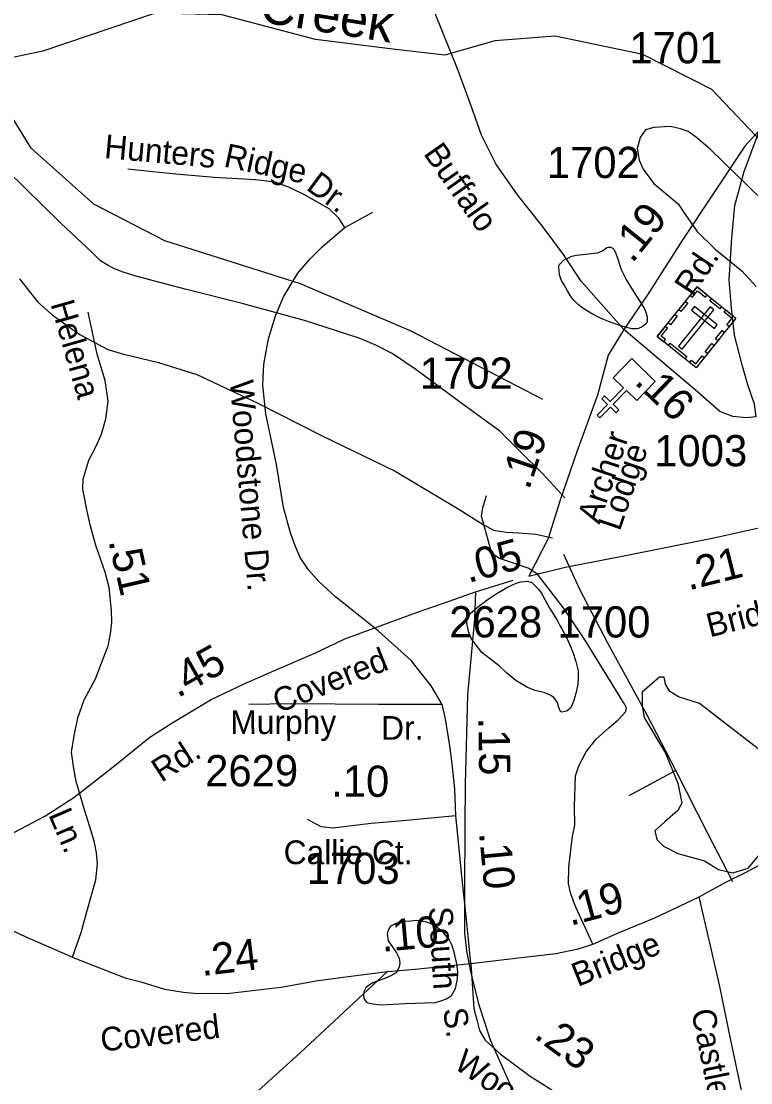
# Model space of a CAD drawing. Extents: x 2169602 to 2449496, y 721995 to 810662.
# Drawn here: x 2423288 to 2426206, y 769856 to 774102 of the extents above; entities that cross this region are included whole.
import ezdxf

# ---------------------------------------------------------------- set-up
doc = ezdxf.new("R2010")
doc.units = 0
doc.layers.add('Default', color=7, linetype='Continuous')

msp = doc.modelspace()

# ---------------------------------------------------------------- linework, layer by layer
at = {"layer": 'Default'}
for p, q in [((2424582.5, 773277.8), (2424694.3, 773339.3)), ((2425906, 771105), (2425718.3, 771003.4))]:
    msp.add_line(p, q, dxfattribs=at)
for points in [[(2425697.7, 772869.1), (2425527.7, 773063.3), (2425457.1, 773168.9), (2425370.9, 773283.8), (2425272.1, 773407.8), (2425185.9, 773531.7), (2425128.5, 773646.6), (2425088.9, 773759.8), (2425035.1, 773905.3), (2424943.5, 774133.3), (2424839.3, 774354.3), (2424751.3, 774489), (2424686.6, 774578.8), (2424627.4, 774656), (2424557.3, 774720.6), (2424338.2, 774907.4), (2424156.8, 775049.3), (2424023.9, 775146.3), (2423803.1, 775294.4), (2423670.1, 775406.7), (2423481, 775545.2), (2423359.4, 775638.4), (2423293.9, 775689.6), (2423227.9, 775738.8)], [(2424774.4, 773990.1), (2424465.4, 774029.1), (2424090.3, 774128.7), (2423823.3, 774134.1), (2423374.3, 773982.6), (2422916.4, 773886.9), (2422209.4, 773809.5), (2422075.3, 773874.5), (2421925.4, 774025.2), (2421657.4, 774122.5), (2421523.3, 774220.4), (2421372.4, 774436.7), (2420970.3, 774809.1), (2420728.3, 774958.3), (2420369.5, 775113.2), (2420026.4, 775369.6), (2419492.5, 775436.2), (2419109.4, 775542.4), (2418789.5, 775679)], [(2425373.4, 772589.1), (2424847.4, 772862.3), (2424404.5, 773051.7), (2423862.3, 773223.5), (2423578.4, 773370.4), (2423327.4, 773595.2), (2423259.5, 773704.9), (2423033.5, 773942.4), (2422757.5, 774082.5), (2422407.5, 774155.3), (2422166.4, 774137.2), (2421966.5, 774079), (2421758.5, 774102.9)], [(2428389.2, 772476.3), (2427863.2, 772749.4), (2427420.3, 772938.9), (2426878.2, 773110.7), (2426594.2, 773257.6), (2426343.2, 773482.4), (2426275.3, 773592), (2426049.4, 773829.5), (2425773.4, 773969.7), (2425423.4, 774042.4), (2425182.2, 774024.4), (2424982.3, 773966.2), (2424774.4, 773990.1)], [(2426240.2, 773666.6), (2426181.7, 773602.2), (2425932, 773225.6), (2425793, 773008.6), (2425697.7, 772869.1)], [(2426247.7, 773391.9), (2426044.7, 773589.5), (2425989.1, 773638), (2425954.9, 773661.3), (2425924.4, 773672.1), (2425884.9, 773681.1), (2425818.4, 773677.5), (2425784.3, 773668.5), (2425762.8, 773638), (2425752, 773593.1), (2425759.2, 773546.4), (2425775.3, 773510.4), (2425818.4, 773453), (2425915.4, 773372.2), (2425947.8, 773323.7), (2425990.9, 773260.8), (2426062.7, 773190.8), (2426170.5, 773104.5), (2426227.9, 773041.7)], [(2426227.2, 772519.9), (2426220.3, 772570.6), (2426194, 772647.7), (2426172.5, 772722.8), (2426140.3, 772846.7), (2426128.1, 772955.9), (2426119.3, 773067.6), (2426130, 773234.4), (2426141.7, 773365.1), (2426179.7, 773500.7), (2426240.2, 773666.6)], [(2425462.5, 772195.4), (2425374.5, 772292.4), (2425281.1, 772384), (2425202.1, 772463.1), (2425035.1, 772583.4), (2424866.2, 772709.1), (2424771.1, 772773.8), (2424706.4, 772806.1), (2424639.9, 772834.8), (2424420.8, 772904.9), (2424171.2, 772973.1), (2423943.1, 773030.6), (2423750.9, 773080.9), (2423695.2, 773098.8), (2423661.1, 773111.4), (2423636, 773125.8), (2423605.4, 773143.7), (2423571.3, 773177.9), (2423445.6, 773294.6), (2423231.9, 773504.7)], [(2424582.5, 773277.8), (2424558.2, 773315), (2424519.1, 773352.3), (2424424.1, 773406.3), (2424360.7, 773438), (2424303, 773458.5), (2424224.7, 773467.8), (2424058.9, 773477.1), (2423891.2, 773492), (2423714.2, 773510.7)], [(2424927.2, 771444.3), (2424847.1, 771544.9), (2424714.8, 771664.2), (2424545.2, 771800.2), (2424478.1, 771861.7), (2424437.1, 771908.3), (2424403.6, 771956.7), (2424383.1, 772003.3), (2424364.5, 772055.5), (2424336.5, 772157.9), (2424308.6, 772329.4), (2424265.7, 772532.5), (2424254.5, 772646.1), (2424258.3, 772730), (2424276.9, 772832.4), (2424304.8, 772923.7), (2424336.5, 773000.1), (2424394.3, 773095.2), (2424442.7, 773151.1), (2424491.2, 773199.5), (2424548.9, 773249.8), (2424582.5, 773277.8)], [(2425489.2, 772997.9), (2425473, 773023.9), (2425459.3, 773047.9), (2425449, 773065.6), (2425440.8, 773087.6), (2425438.8, 773103.7), (2425438.6, 773115.9), (2425438.6, 773123.6), (2425442.7, 773131.9), (2425448.6, 773137.9), (2425460.5, 773149.9), (2425476.3, 773156), (2425490, 773162.1), (2425508.3, 773166.2), (2425544.2, 773170.1), (2425592.4, 773176.6), (2425610.4, 773182.8), (2425622.3, 773190.7), (2425630.3, 773196.9), (2425636, 773198.8), (2425644.2, 773198.8), (2425654.1, 773194.9), (2425658.6, 773191), (2425666.2, 773173.2), (2425672.5, 773154.8), (2425686.7, 773109.3), (2425709, 773067.3), (2425736.9, 773021.4), (2425763.2, 772979.6), (2425781.6, 772949.7), (2425789.4, 772925.8), (2425791.7, 772913.7), (2425791.9, 772903.9), (2425789.8, 772897.7), (2425785.5, 772891.9), (2425777.7, 772885.8), (2425771.6, 772879.8), (2425756.2, 772873.6), (2425748.2, 772871.6), (2425730.4, 772871.5), (2425714.4, 772875.5), (2425681.6, 772885.3), (2425644, 772899.1), (2425604.1, 772914.9), (2425565.7, 772934.5), (2425533.7, 772954.3), (2425517.3, 772968.1), (2425497.4, 772986.1), (2425489.2, 772997.9)], [(2423280.4, 773071.9), (2423354, 772978.5), (2423411.5, 772928.2), (2423522.8, 772849.2), (2423634.2, 772789.9), (2423693.4, 772772), (2423837.1, 772737.8), (2423989.8, 772689.4), (2424234, 772574.4), (2424490.9, 772443.3), (2424783.6, 772303.2), (2425031.5, 772154.1), (2425135.6, 772089.5), (2425177, 772066.1), (2425227.2, 772059), (2425277.5, 772055.4), (2425345.8, 772050), (2425412.2, 772035.6)], [(2423492.7, 770358.5), (2423527.4, 770457), (2423552.1, 770544.7), (2423586.6, 770668), (2423592.8, 770732.3), (2423589.1, 770775.2), (2423580.4, 770817.2), (2423569.3, 770858), (2423540.3, 770947.5), (2423507.4, 771060.9), (2423498.3, 771113.1), (2423489.2, 771178.8), (2423499.4, 771243.4), (2423514.2, 771316.1), (2423539.6, 771388), (2423585.4, 771472), (2423617.4, 771555.9), (2423635.3, 771603.6), (2423645.1, 771652.1), (2423650.1, 771697.8), (2423648.2, 771745.6), (2423639.6, 771837), (2423623.5, 771899.2), (2423586.1, 772005.3), (2423563.9, 772088.5), (2423548.2, 772154.6), (2423543.2, 772184.2), (2423534.4, 772230.4), (2423535.1, 772271.1), (2423558.2, 772346.8), (2423586.7, 772399.6), (2423608.7, 772450.1), (2423626.3, 772511.7), (2423635.1, 772582), (2423624.1, 772665.5), (2423591.1, 772771), (2423556, 772938.1)], [(2425697.7, 772869.1), (2425635.7, 772766), (2425592.4, 772606.6), (2425510.1, 772380.4), (2425442.8, 772187.2), (2425395.5, 772033.1), (2425317.7, 771882.7)], [(2426227.2, 772519.9), (2426188.1, 772516), (2426134.5, 772521.8), (2426081.8, 772541.3), (2425983.3, 772628.2), (2425697.7, 772869.1)], [(2425574.3, 770410.6), (2425505.2, 770561.6), (2425485.4, 770612.4), (2425476.9, 770652), (2425478.3, 770719.7), (2425492.5, 770841.1), (2425502.3, 770886.2), (2425500.9, 770961), (2425505.2, 771083.8), (2425517.9, 771123.3), (2425547.5, 771179.8), (2425585.6, 771229.2), (2425639.2, 771277.2), (2425674.5, 771306.8), (2425692.9, 771326.6), (2425705.6, 771340.7), (2425708.4, 771356.2), (2425697.1, 771377.4), (2425547.5, 771620.1), (2425460, 771751.4), (2425352.7, 771891.1), (2425316, 771915.1), (2425244.1, 771939.1), (2425200.3, 771953.2), (2425170.7, 771972.9), (2425155.2, 772026.6), (2425128.3, 772122.5), (2425134, 772156.4), (2425148.1, 772205.8)], [(2425317.7, 771882.7), (2425463.8, 771919), (2425677.5, 771959.4), (2426057.4, 772036), (2426357.9, 772103), (2426468.6, 772138.9)], [(2425906, 771105), (2425790.2, 771329.4), (2425633.6, 771614.5), (2425522.1, 771829), (2425458.6, 771968.7)], [(2425442.3, 771685.4), (2425450.1, 771671.6), (2425468.7, 771637.6), (2425482.5, 771607.9), (2425494.8, 771574), (2425506.7, 771541.8), (2425515.3, 771504), (2425515.3, 771476), (2425513.4, 771449.9), (2425507.3, 771418), (2425497.9, 771385.8), (2425486, 771355.9), (2425479.8, 771350), (2425472, 771343.9), (2425462, 771341.7), (2425449.9, 771337.9), (2425444.1, 771341.6), (2425437.8, 771357.5), (2425432.2, 771377.4), (2425419.9, 771395.5), (2425405.8, 771405.4), (2425382, 771415.5), (2425343.7, 771424.9), (2425313.3, 771436.8), (2425265.7, 771464.7), (2425229.2, 771496.5), (2425201.3, 771522.3), (2425165.1, 771550), (2425130.6, 771577.9), (2425112.6, 771599.8), (2425094.5, 771623.6), (2425086.7, 771637.8), (2425078.5, 771657.6), (2425070.5, 771693.3), (2425070.5, 771711.6), (2425076.1, 771727.4), (2425092.1, 771741.6), (2425119.5, 771763.8), (2425155.8, 771790), (2425193.8, 771816.2), (2425233.1, 771838.3), (2425267.4, 771854.6), (2425287.5, 771860.5), (2425311, 771862.6), (2425329.3, 771859.1), (2425357.2, 771830.9), (2425371.3, 771810.9), (2425373.2, 771807), (2425399.8, 771757.1), (2425424.2, 771717.4), (2425433.9, 771701.7), (2425442.3, 771685.4)], [(2425104.6, 771819.5), (2425255, 771867.2)], [(2420738, 771822.6), (2421162.7, 771560.7), (2421625.3, 771281.1), (2422027.3, 771056.4), (2422414.4, 770858.5), (2422688.3, 770731.1), (2423063.8, 770553.1), (2423304.1, 770441), (2423492.7, 770358.5)], [(2422983.6, 770712.1), (2423090.8, 770771.7), (2423165.9, 770808.8), (2423381.5, 770922.9), (2423498.6, 770997.1), (2423649.3, 771115.1), (2423802.5, 771239), (2423894.2, 771297.5), (2424046.8, 771389.2), (2424180, 771451.7), (2424319.5, 771513.1), (2424462.3, 771574.9), (2424582.4, 771632.1), (2424869.2, 771737.5), (2424999.9, 771782.4), (2425104.6, 771819.5)], [(2425104.6, 771819.5), (2425100.4, 771710.2), (2425073.1, 771407.8), (2425063.5, 771049.9), (2425062.1, 770879.1), (2425060.7, 770630.7), (2425060.7, 770455.7), (2425069.2, 770383.7), (2425086.1, 770294.8), (2425118.6, 770167.8), (2425144, 770090.2), (2425163.7, 770028.1), (2425343, 769624.5)], [(2425999.4, 770599.3), (2426106.6, 770658.9), (2426181.7, 770696), (2426397.3, 770810.1), (2426514.4, 770884.2), (2426665.1, 771002.3), (2426818.3, 771126.2), (2426910, 771184.7), (2427062.7, 771276.4), (2427195.8, 771338.8), (2427335.3, 771400.3), (2427478.2, 771462), (2427598.2, 771519.3), (2427885, 771624.7), (2428015.8, 771669.5), (2428120.5, 771706.7)], [(2426000.2, 771372.6), (2425916.3, 771400.2), (2425881.4, 771421.7), (2425865.3, 771451.1), (2425860, 771477.9), (2425841.2, 771477.9), (2425771.5, 771419), (2425771.5, 771362.7), (2425779.5, 771317.2), (2425865.3, 771175.2), (2425913.6, 771054.7), (2425929.4, 770974.3), (2425913.6, 770944.8), (2425862.6, 770899.3), (2425822.4, 770864.5), (2425830.5, 770829.6), (2425857.3, 770802.8), (2425913.6, 770773.4), (2426021.2, 770743.7), (2426077.1, 770709.1), (2426133.4, 770695.7), (2426195.1, 770714.4), (2426380.1, 770934.1)], [(2425025.9, 770924.5), (2425022.2, 771032.5), (2425011, 771131.3), (2425001.7, 771204), (2424984.9, 771312), (2424971.9, 771369.8), (2424927.2, 771444.3)], [(2424971.9, 771369.8), (2424716.6, 771369.8), (2424368.2, 771371.7), (2424198.6, 771369.8)], [(2426235.3, 771191.3), (2426000.2, 771372.6)], [(2426134.6, 770660.4), (2426035.8, 770850.9), (2425906, 771105)], [(2425025.9, 770924.5), (2424813.5, 770904), (2424686.8, 770892.8), (2424534, 770874.2), (2424487.4, 770879.8), (2424433.4, 770909.6)], [(2425085.5, 770333.8), (2425076.2, 770428.8), (2425066.9, 770522), (2425051.4, 770669.5), (2425036.7, 770818), (2425025.9, 770924.5)], [(2425085.5, 770333.8), (2425219.5, 770349.4), (2425425.7, 770373.1), (2425515, 770392.3), (2425574.3, 770410.6), (2425679.8, 770457), (2425822.3, 770515.5), (2425999.4, 770599.3)], [(2425833.5, 765713.9), (2425897.9, 765979.2), (2425956.4, 766234.8), (2425999.8, 766432.9), (2426082.7, 766857.2), (2426106.1, 766950.9), (2426145.2, 767062.1), (2426206.6, 767246.5), (2426289.1, 767480.6), (2426348.1, 767657.2), (2426386.1, 767762.5), (2426412.5, 767851.3), (2426439.3, 767980.1), (2426440.3, 768165.4), (2426433.4, 768405.4), (2426419.8, 768514.7), (2426387.6, 768689.3), (2426344.2, 768903.9), (2426305.6, 769110.7), (2426232, 769507.8), (2426183.7, 769755.5), (2426126.6, 770026.7), (2426081.3, 770247.2), (2425999.4, 770599.3)], [(2425033.7, 770301.8), (2425029.6, 770331.6), (2425021.4, 770373.5), (2425010.9, 770405.4), (2424998.8, 770429.6), (2424976.7, 770455.2), (2424942.6, 770485.1), (2424910.5, 770498.9), (2424888.7, 770503), (2424872.3, 770504.6), (2424844.8, 770502.3), (2424806.7, 770500.4), (2424784.3, 770492.4), (2424764.9, 770482), (2424755, 770466), (2424751.1, 770450), (2424755.2, 770424.2), (2424781.1, 770388.2), (2424789.3, 770376.4), (2424799.3, 770354.3), (2424801.6, 770334.4), (2424799.7, 770318.5), (2424787.8, 770296.4), (2424765.9, 770284.3), (2424738, 770271.8), (2424694.1, 770255.8), (2424680.4, 770247.7), (2424666, 770235.7), (2424658.2, 770219.4), (2424656.4, 770205.5), (2424658.7, 770193.4), (2424664.6, 770183.6), (2424670.3, 770177.8), (2424694.5, 770171.7), (2424728.8, 770167.8), (2424822.5, 770172.7), (2424944.5, 770177.4), (2424966.2, 770183.4), (2424988.4, 770191.4), (2425008.3, 770205.5), (2425024.1, 770233.5), (2425031.8, 770263.5), (2425033.7, 770289.6), (2425033.7, 770301.8)], [(2423492.7, 770358.5), (2423528.9, 770343.7), (2423703, 770275.8), (2423766, 770259.4), (2423861.3, 770231), (2423937.3, 770218.1), (2423995.3, 770213), (2424121.6, 770214.3), (2424325.8, 770238.8), (2424475.3, 770265.8), (2424595.1, 770281.3), (2424752.3, 770300.6)], [(2424079.7, 769682.2), (2424405, 769977.2), (2424577.7, 770138.3), (2424752.3, 770300.6)], [(2424752.3, 770300.6), (2424863.1, 770310.9), (2425085.5, 770333.8)], [(2425085.5, 770333.8), (2425098.6, 770153.1), (2425109.8, 770108.4), (2425121, 770065.5), (2425143.3, 770026.4), (2425202.9, 769972.3), (2425324, 769882.9), (2425450.7, 769802.8), (2425577.4, 769737.6), (2425633.3, 769698.5), (2425663.2, 769674.2), (2425694.8, 769637), (2425730.2, 769581.1), (2425821.5, 769400.3)]]:
    msp.add_lwpolyline(points, dxfattribs=at)
for points in [[(2425990.9, 773039.7), (2426146.2, 772915.1), (2425986.9, 772716.5), (2425831.6, 772841.1)], [(2425963.8, 773005.9), (2425972.7, 772998.8), (2425992.8, 773023.9), (2426024.4, 772998.5), (2426031.4, 773007.2), (2425990.9, 773039.7)], [(2425917.4, 772948.1), (2425944.5, 772981.9), (2425953.4, 772974.8), (2425926.3, 772941)], [(2426048.7, 772993.3), (2426089.1, 772960.9), (2426082, 772952), (2426041.6, 772984.5)], [(2426057.6, 772948.6), (2426043.1, 772960.3), (2425916.2, 772802.1), (2425930.7, 772790.5)], [(2425980.2, 772961.1), (2425968.5, 772946.5), (2426060.3, 772872.8), (2426072, 772887.4)], [(2426119.1, 772881.3), (2426110.3, 772888.4), (2426130.4, 772913.5), (2426098.8, 772938.8), (2426105.8, 772947.5), (2426146.2, 772915)], [(2425875.3, 772895.7), (2425902.4, 772929.5), (2425911.3, 772922.3), (2425884.2, 772888.6)], [(2425857.4, 772820.4), (2425864.6, 772829.4), (2425847.4, 772843.2), (2425872.7, 772874.7), (2425864, 772881.7), (2425831.6, 772841.2)], [(2426064.5, 772831.4), (2426091.6, 772865.2), (2426100.5, 772858.1), (2426073.4, 772824.3)], [(2425883.6, 772814.1), (2425949.8, 772761), (2425942.6, 772752.1), (2425876.5, 772805.2)], [(2426023.2, 772780), (2426050.3, 772813.8), (2426059.2, 772806.7), (2426032.1, 772772.9)], [(2425961, 772737.2), (2425968.2, 772746.2), (2425985.4, 772732.4), (2426010.7, 772764), (2426019.3, 772757), (2425986.9, 772716.5)], [(2425749.4, 772585.4), (2425708.4, 772624.9), (2425655.5, 772570.2), (2425678.5, 772547.9), (2425667.4, 772536.5), (2425644.4, 772558.7), (2425602.5, 772515.5), (2425591, 772526.6), (2425632.8, 772569.9), (2425609.8, 772592.1), (2425620.9, 772603.6), (2425643.9, 772581.3), (2425696.9, 772636.1), (2425655.5, 772676.2), (2425729.5, 772752.7), (2425823.4, 772661.9)]]:
    msp.add_lwpolyline(points, close=True, dxfattribs=at)

# ---------------------------------------------------------------- texts
for s, height, rotation, p in [('Creek', 150, 350.928, (2424235.4, 774100.8)), ('Hunters', 95, 354.802, (2423617.4, 773555.6)), ('Ridge', 95, 347.896, (2424094, 773521.7)), ('Buffalo', 95, 305.2869, (2424893.8, 773572.8)), ('Dr.', 95, 323.3409, (2424423.2, 773431.9)), ('.19', 125, 51.2422, (2425731.9, 773130.9)), ('Rd.', 95, 56.4462, (2425973.5, 772997.7)), ('Helena', 95, 285.9921, (2423404.1, 772972.1)), ('.16', 125, 315.9542, (2425736.5, 772655.7)), ('Woodstone Dr.', 95, 274.9503, (2424121.4, 772663.3)), ('.19', 125, 71.0236, (2425318.7, 772224.4)), ('Archer', 95, 71.3769, (2425599.9, 772087.4)), ('Lodge', 95, 71.2161, (2425681.9, 772059.5)), ('.51', 125, 282.9168, (2423635.8, 772023.6)), ('.05', 125, 15.2837, (2425075.7, 771854.6)), ('.21', 125, 14.1562, (2425957, 771825.2)), ('Bridge', 95, 14.1562, (2426041.8, 771637.4)), ('.45', 125, 29.3354, (2423913.7, 771393.5)), ('Covered', 95, 21.7803, (2424317.4, 771333.2)), ('Murphy', 95, 0.1354, (2424124.1, 771250.7)), ('Dr.', 95, 0.1354, (2424727.4, 771227.9)), ('.15', 125, 270.7567, (2425116.3, 771316.9)), ('Rd.', 95, 32.7716, (2423848.8, 771055.5)), ('.10', 125, 359.6733, (2424527.1, 771000.9)), ('Ln.', 95, 293.2724, (2423395.2, 770928.8)), ('.10', 125, 275.4012, (2425118.6, 770856.2)), ('.19', 125, 15.0563, (2425483.9, 770483)), ('.10', 125, 5.2017, (2424731.3, 770379.8)), ('South', 95, 273.2722, (2424917.9, 770558.4)), ('.24', 125, 6.8357, (2424010.9, 770282.9)), ('Bridge', 95, 21.9449, (2425513.3, 770238.8)), ('Covered', 95, 6.7598, (2423610, 769980)), ('S.', 95, 277.5891, (2424974.9, 770150.8)), ('Castleberry', 95, 281.4581, (2425967.1, 770142.7)), ('.23', 125, 323.6372, (2425334, 770037.6)), ('Woodstone', 95, 326.0685, (2425013, 769917.6))]:
    msp.add_text(s, height=height, rotation=rotation, dxfattribs=at).set_placement(p)
for s, height, p in [('1701', 125, (2425720.2, 773934.1)), ('1702', 125, (2425390, 773475)), ('1702', 125, (2424881.9, 772632.3)), ('1003', 125, (2425819.8, 772322.2)), ('2628', 125, (2424999.8, 771637.5)), ('1700', 125, (2425432.8, 771637.1)), ('2629', 125, (2424023.6, 771042)), ('Callie Ct.', 95, (2424337.4, 770730.5)), ('1703', 125, (2424429.8, 770651.7))]:
    msp.add_text(s, height=height, dxfattribs=at).set_placement(p)

doc.saveas('drawing.dxf')
